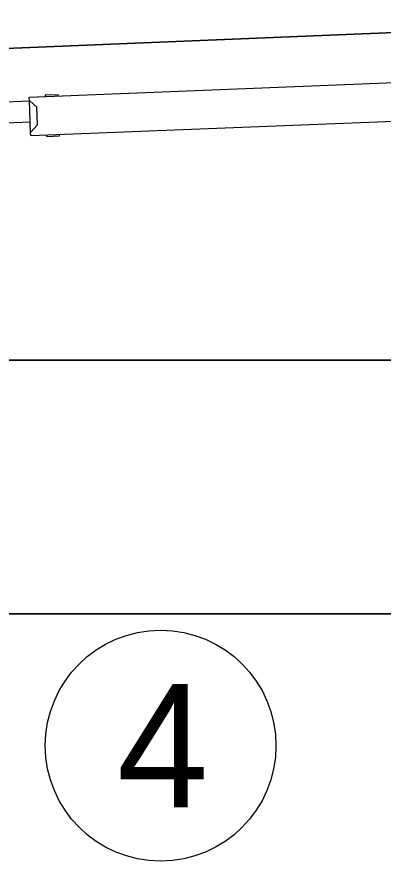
# Model space of a CAD drawing. Extents: x 9538 to 81668, y 7600 to 11751.
# Drawn here: x 22197.7 to 22245.3, y 9635.2 to 9744.9 of the extents above; entities that cross this region are included whole.
import ezdxf

# ---------------------------------------------------------------- set-up
doc = ezdxf.new("R2010")
doc.units = 0
for name, color, linetype in [('DsnShtMinorGrid13', 7, 'Continuous'), ('DsnShtMinorGrid16', 7, 'Continuous'), ('dsnStdNameDate', 7, 'Continuous'), ('dsnStdTable', 7, 'Continuous')]:
    doc.layers.add(name, color=color, linetype=linetype)

msp = doc.modelspace()

# ---------------------------------------------------------------- linework, layer by layer
at = {"layer": 'DsnShtMinorGrid13'}
msp.add_circle((22216.39, 9650.18), 15, dxfattribs=at)
at = {"layer": 'DsnShtMinorGrid16'}
for p, q in [((22249.57, 9742.98), (21820.72, 9725.37)), ((21352.01, 9700.29), (22296.11, 9700.29))]:
    msp.add_line(p, q, dxfattribs=at)
msp.add_lwpolyline([(22296.11, 9700.29), (22296.11, 9667.31), (21782.63, 9667.31), (21782.63, 9700.29)], close=True, dxfattribs=at)
at = {"layer": 'dsnStdNameDate'}
msp.add_line((22353.67, 9700.29), (21321.75, 9700.29), dxfattribs=at)
at = {"layer": 'dsnStdTable'}
for p, q in [((21820.72, 9725.37), (22296.11, 9744.89)), ((22199.3, 9734.46), (22264.04, 9737.05)), ((22199.3, 9734.46), (22264.04, 9737.05)), ((22201.37, 9734.75), (22203.04, 9734.82)), ((22201.37, 9734.75), (22203.04, 9734.82)), ((22201.37, 9734.75), (22201.38, 9734.54)), ((22201.37, 9734.75), (22201.38, 9734.54)), ((22203.04, 9734.82), (22203.05, 9734.61)), ((22203.04, 9734.82), (22203.05, 9734.61)), ((22199.32, 9733.93), (21787.75, 9717.47)), ((22199.32, 9734.04), (22199.3, 9734.46)), ((22199.32, 9734.04), (22199.3, 9734.46)), ((22199.48, 9729.88), (22199.32, 9734.04)), ((22200.29, 9733.15), (22199.32, 9734.04)), ((22199.48, 9729.88), (22199.32, 9734.04)), ((22200.29, 9733.15), (22199.32, 9734.04)), ((22200.38, 9730.86), (22200.29, 9733.15)), ((22200.38, 9730.86), (22200.29, 9733.15)), ((22199.5, 9729.46), (22264.24, 9732.05)), ((22199.5, 9729.46), (22264.24, 9732.05)), ((22199.43, 9731.22), (21787.75, 9714.76)), ((22199.48, 9729.88), (22200.38, 9730.86)), ((22199.48, 9729.88), (22200.38, 9730.86)), ((22199.5, 9729.46), (22199.48, 9729.88)), ((22199.5, 9729.46), (22199.48, 9729.88)), ((22201.59, 9729.34), (22201.58, 9729.55)), ((22201.59, 9729.34), (22201.58, 9729.55)), ((22201.59, 9729.34), (22203.25, 9729.41)), ((22201.59, 9729.34), (22203.25, 9729.41)), ((22203.25, 9729.41), (22203.25, 9729.61)), ((22203.25, 9729.41), (22203.25, 9729.61)), ((21352.01, 9667.31), (22790.48, 9667.31))]:
    msp.add_line(p, q, dxfattribs=at)
for points in [[(22199.32, 9734.04), (22199.86, 9733.54), (22200.29, 9733.15)], [(22199.32, 9734.04), (22199.86, 9733.54), (22200.29, 9733.15)], [(22199.48, 9729.88), (22199.99, 9730.43), (22200.38, 9730.86)], [(22199.48, 9729.88), (22199.99, 9730.43), (22200.38, 9730.86)]]:
    msp.add_lwpolyline(points, dxfattribs=at)

# ---------------------------------------------------------------- texts
at = {"layer": 'DsnShtMinorGrid13'}
msp.add_text('4', height=16, dxfattribs=at).set_placement((22210.72, 9642.18))

doc.saveas('drawing.dxf')
